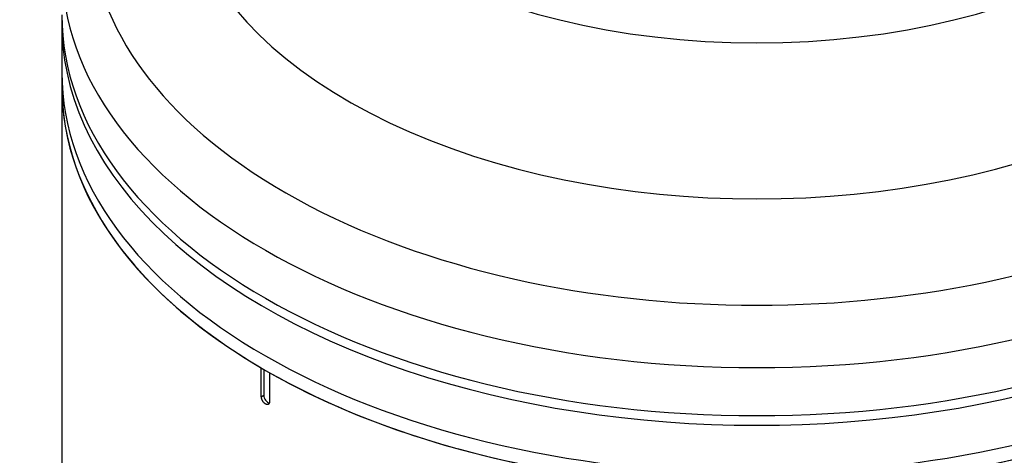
# Model space of a CAD drawing. Header units: millimetres. Extents: x 0 to 4378, y 0 to 2376.
# Tile 526 of 656: x 2570 to 2654, y 1010 to 1047. Entities that reach past the tile are written whole.
import ezdxf

# ---------------------------------------------------------------- set-up
doc = ezdxf.new("R2010")
doc.units = ezdxf.units.MM
doc.header["$LTSCALE"] = 0.2
doc.layers.add('01_Object Line', color=4, linetype='Continuous')

# ---------------------------------------------------------------- blocks, each defined once
blk = doc.blocks.new('A$C0a0b2bc4')
for p, q in [((-163.935, 187.763), (-163.935, 149.349)), ((-147.006, 156.125), (-147.006, 158.574)), ((-146.794, 158.45), (-146.794, 156.247)), ((-146.299, 158.166), (-146.299, 155.716)), ((-147.006, 156.125), (-146.794, 156.247))]:
    blk.add_line(p, q)
for centre, major_axis, start_param, end_param in [((-104.935, 196.581), (56.6, 0), 2.433675, 6.991103), ((-104.935, 201.235), (49, 0), 2.641527, 6.783251), ((-104.935, 211.033), (43, 0), 3.141593, 6.283185), ((-104.935, 192.662), (59, 0), 3.141593, 6.283185), ((-104.935, 187.763), (59, 0), 3.129608, 6.29517), ((-104.935, 188.58), (59, 0), 3.141593, 6.283185), ((-104.935, 183.681), (59, 0), 3.141593, 6.283185), ((-104.935, 182.456), (-59, 0), 0, 0.776923), ((-104.935, 182.456), (59, 0), 3.141593, 6.283185), ((-104.935, 182.456), (59, 0), 3.935465, 6.283185), ((-146.44, 156.043), (0.25, -0.433), 3.926991, 5.844637)]:
    blk.add_ellipse(centre, major_axis=major_axis, ratio=0.57735, start_param=start_param, end_param=end_param)
blk.add_open_spline([(-146.299, 155.716), (-146.299, 155.7), (-146.3, 155.684), (-146.301, 155.669), (-146.303, 155.654), (-146.306, 155.639), (-146.309, 155.625), (-146.312, 155.614), (-146.315, 155.603), (-146.319, 155.593), (-146.324, 155.58), (-146.329, 155.568), (-146.336, 155.557), (-146.342, 155.546), (-146.349, 155.536), (-146.357, 155.526), (-146.363, 155.519), (-146.37, 155.512), (-146.377, 155.506), (-146.386, 155.498), (-146.395, 155.491), (-146.406, 155.486), (-146.416, 155.48), (-146.427, 155.475), (-146.438, 155.472), (-146.447, 155.469), (-146.456, 155.467), (-146.466, 155.466), (-146.478, 155.464), (-146.491, 155.463), (-146.504, 155.464), (-146.517, 155.464), (-146.531, 155.466), (-146.545, 155.468), (-146.555, 155.471), (-146.566, 155.473), (-146.576, 155.477), (-146.589, 155.481), (-146.602, 155.486), (-146.615, 155.491), (-146.628, 155.497), (-146.641, 155.504), (-146.654, 155.511), (-146.668, 155.52), (-146.683, 155.529), (-146.697, 155.539), (-146.711, 155.55), (-146.726, 155.561), (-146.74, 155.573), (-146.75, 155.582), (-146.761, 155.592), (-146.771, 155.602), (-146.784, 155.615), (-146.797, 155.629), (-146.81, 155.644), (-146.822, 155.658), (-146.835, 155.674), (-146.847, 155.689), (-146.856, 155.702), (-146.865, 155.715), (-146.874, 155.729), (-146.885, 155.745), (-146.896, 155.762), (-146.906, 155.78), (-146.915, 155.797), (-146.925, 155.815), (-146.933, 155.833), (-146.94, 155.848), (-146.947, 155.862), (-146.953, 155.877), (-146.96, 155.895), (-146.967, 155.914), (-146.973, 155.933), (-146.979, 155.952), (-146.985, 155.97), (-146.989, 155.989), (-146.992, 156.003), (-146.995, 156.017), (-146.997, 156.03), (-147, 156.047), (-147.003, 156.063), (-147.004, 156.08), (-147.005, 156.095), (-147.006, 156.11), (-147.006, 156.125)], degree=3, knots=[0, 0, 0, 0, 0.03829, 0.03829, 0.03829, 0.076591, 0.076591, 0.076591, 0.107468, 0.107468, 0.107468, 0.145759, 0.145759, 0.145759, 0.184062, 0.184062, 0.184062, 0.214935, 0.214935, 0.214935, 0.253227, 0.253227, 0.253227, 0.291531, 0.291531, 0.291531, 0.322405, 0.322405, 0.322405, 0.361439, 0.361439, 0.361439, 0.400471, 0.400471, 0.400471, 0.429877, 0.429877, 0.429877, 0.464938, 0.464938, 0.464938, 0.5, 0.5, 0.5, 0.539018, 0.539018, 0.539018, 0.57806, 0.57806, 0.57806, 0.607468, 0.607468, 0.607468, 0.645759, 0.645759, 0.645759, 0.684062, 0.684062, 0.684062, 0.714935, 0.714935, 0.714935, 0.753227, 0.753227, 0.753227, 0.791531, 0.791531, 0.791531, 0.822405, 0.822405, 0.822405, 0.861439, 0.861439, 0.861439, 0.900471, 0.900471, 0.900471, 0.929877, 0.929877, 0.929877, 0.965821, 0.965821, 0.965821, 1, 1, 1, 1])

msp = doc.modelspace()

# ---------------------------------------------------------------- block references
at = {"layer": '01_Object Line'}
msp.add_blockref('A$C0a0b2bc4', (2737.807, 859.146), dxfattribs=at)

doc.saveas('drawing.dxf')
